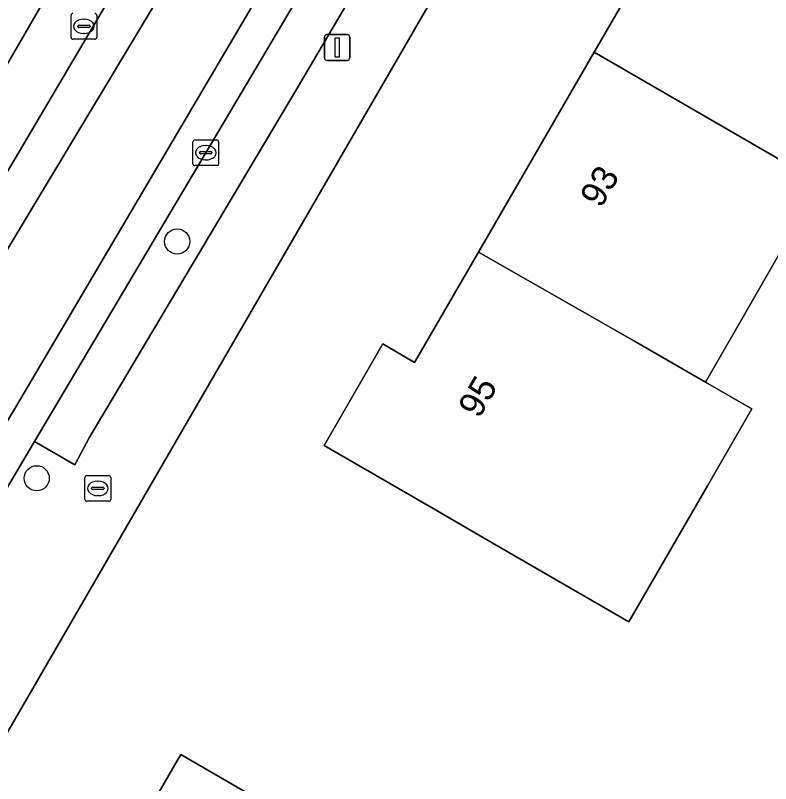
# Model space of a CAD drawing. Extents: x 160349 to 161355, y 381727 to 382854.
# Drawn here: x 160805.7 to 160835.05, y 382206.95 to 382236.81 of the extents above; entities that cross this region are included whole.
import ezdxf

# ---------------------------------------------------------------- set-up
doc = ezdxf.new("R2010")
doc.units = 0
for name, color, linetype in [('IMGEO_Boom', 7, 'Continuous'), ('IMGEO_Brandkraan', 7, 'Continuous'), ('IMGEO_Erf', 7, 'Continuous'), ('IMGEO_Kolk', 7, 'Continuous'), ('IMGEO_Lichtmast', 7, 'Continuous'), ('IMGEO_Pand', 7, 'Continuous'), ('IMGEO_Pand_nummerreeks', 7, 'Continuous'), ('IMGEO_Parkeervlak_open', 7, 'Continuous'), ('IMGEO_Rijbaan_lokaal_gesloten', 7, 'Continuous'), ('IMGEO_Voetpad_open', 7, 'Continuous')]:
    doc.layers.add(name, color=color, linetype=linetype)

msp = doc.modelspace()

# ---------------------------------------------------------------- linework, layer by layer
at = {"layer": 'IMGEO_Boom'}
for centre in [(160811.989, 382228.019), (160806.531, 382218.816)]:
    msp.add_circle(centre, 0.489, dxfattribs=at)
at = {"layer": 'IMGEO_Brandkraan'}
for p, q in [((160808.404, 382217.995), (160808.404, 382218.847)), ((160808.479, 382218.921), (160809.331, 382218.921)), ((160808.892, 382218.701), (160808.917, 382218.701)), ((160809.405, 382218.847), (160809.405, 382217.995)), ((160808.663, 382218.415), (160808.663, 382218.427)), ((160809.101, 382218.378), (160808.703, 382218.378)), ((160808.706, 382218.464), (160809.104, 382218.464)), ((160809.147, 382218.427), (160809.147, 382218.415)), ((160808.915, 382218.141), (160808.89, 382218.141)), ((160809.331, 382217.921), (160808.479, 382217.921))]:
    msp.add_line(p, q, dxfattribs=at)
for points in [[(160808.404, 382217.995), (160808.404, 382218.847)], [(160808.479, 382218.921), (160809.331, 382218.921)], [(160809.405, 382218.847), (160809.405, 382217.995)], [(160809.331, 382217.921), (160808.479, 382217.921)]]:
    msp.add_lwpolyline(points, dxfattribs=at)
for centre, radius, start, end in [((160808.481, 382218.845), 0.0765, 91.552, 178.448), ((160808.481, 382218.845), 0.0765, 91.552, 178.448), ((160809.329, 382218.845), 0.0765, 1.552, 88.448), ((160809.329, 382218.845), 0.0765, 1.552, 88.448), ((160808.703, 382218.424), 0.0403, 85.8775, 175.7526), ((160808.7, 382218.414), 0.0366, 178.938, 274.7102), ((160809.104, 382218.421), 0.043, 264.8664, 352.4533), ((160809.108, 382218.426), 0.0386, 1.7309, 96.639), ((160808.481, 382217.997), 0.0765, 181.552, 268.448), ((160808.481, 382217.997), 0.0765, 181.552, 268.448), ((160809.329, 382217.997), 0.0765, 271.552, 358.448), ((160809.329, 382217.997), 0.0765, 271.552, 358.448)]:
    msp.add_arc(centre, radius, start, end, dxfattribs=at)
for centre, major_axis, ratio, start_param, end_param in [((160808.891, 382218.421), (-0.387, 0.002), 0.722429, 4.712389, 7.853982), ((160808.916, 382218.421), (-0.39, 0.002), 0.717154, 1.570796, 4.712389)]:
    msp.add_ellipse(centre, major_axis=major_axis, ratio=ratio, start_param=start_param, end_param=end_param, dxfattribs=at)
at = {"layer": 'IMGEO_Erf'}
for points in [[(160933.344, 382182.327), (160924.218, 382191.389), (160906.426, 382206.128), (160902.418, 382205.455), (160886.177, 382214.66), (160875.171, 382221.124), (160873.887, 382226.28), (160832.686, 382250), (160830.042, 382251.522), (160829.161, 382250), (160786.376, 382176.128), (160847.679, 382140.543), (160850.05, 382144.635)], [(160835.791, 382228.221), (160833.682, 382224.566), (160832.522, 382222.555), (160834.328, 382221.509), (160832.595, 382218.516), (160829.536, 382213.233), (160824.232, 382216.304), (160822.024, 382217.583), (160817.697, 382220.088), (160819.982, 382224.036), (160821.218, 382223.321), (160823.697, 382227.602), (160828.195, 382235.372), (160830.96, 382240.147), (160829.689, 382240.883), (160831.863, 382244.638), (160841.256, 382239.2)], [(160808.629, 382202.058), (160812.129, 382208.085), (160817.811, 382204.787)]]:
    msp.add_lwpolyline(points, dxfattribs=at)
at = {"layer": 'IMGEO_Kolk'}
for p, q in [((160807.865, 382235.955), (160807.865, 382236.807)), ((160808.353, 382236.661), (160808.378, 382236.661)), ((160808.866, 382236.807), (160808.866, 382235.955)), ((160808.124, 382236.375), (160808.124, 382236.387)), ((160808.562, 382236.338), (160808.164, 382236.338)), ((160808.167, 382236.424), (160808.565, 382236.424)), ((160808.608, 382236.387), (160808.608, 382236.375)), ((160808.376, 382236.101), (160808.351, 382236.101)), ((160808.792, 382235.881), (160807.94, 382235.881)), ((160812.598, 382231.042), (160812.598, 382231.894)), ((160812.673, 382231.968), (160813.525, 382231.968)), ((160813.599, 382231.894), (160813.599, 382231.042)), ((160812.9, 382231.511), (160813.298, 382231.511)), ((160813.086, 382231.748), (160813.111, 382231.748)), ((160812.857, 382231.462), (160812.857, 382231.474)), ((160813.295, 382231.425), (160812.897, 382231.425)), ((160813.341, 382231.474), (160813.341, 382231.462)), ((160813.525, 382230.968), (160812.673, 382230.968)), ((160813.109, 382231.188), (160813.084, 382231.188))]:
    msp.add_line(p, q, dxfattribs=at)
for points in [[(160807.865, 382235.955), (160807.865, 382236.807)], [(160808.866, 382236.807), (160808.866, 382235.955)], [(160808.792, 382235.881), (160807.94, 382235.881)], [(160812.598, 382231.042), (160812.598, 382231.894)], [(160812.673, 382231.968), (160813.525, 382231.968)], [(160813.599, 382231.894), (160813.599, 382231.042)], [(160813.525, 382230.968), (160812.673, 382230.968)]]:
    msp.add_lwpolyline(points, dxfattribs=at)
for centre, radius, start, end in [((160807.942, 382236.805), 0.0765, 91.552, 178.448), ((160807.942, 382236.805), 0.0765, 91.552, 178.448), ((160808.79, 382236.805), 0.0765, 1.552, 88.448), ((160808.79, 382236.805), 0.0765, 1.552, 88.448), ((160808.164, 382236.384), 0.0403, 85.8775, 175.7526), ((160808.161, 382236.374), 0.0366, 178.938, 274.7102), ((160808.565, 382236.381), 0.043, 264.8664, 352.4533), ((160808.569, 382236.386), 0.0386, 1.7309, 96.639), ((160807.942, 382235.957), 0.0765, 181.552, 268.448), ((160807.942, 382235.957), 0.0765, 181.552, 268.448), ((160808.79, 382235.957), 0.0765, 271.552, 358.448), ((160808.79, 382235.957), 0.0765, 271.552, 358.448), ((160812.675, 382231.892), 0.0765, 91.552, 178.448), ((160812.675, 382231.892), 0.0765, 91.552, 178.448), ((160813.523, 382231.892), 0.0765, 1.552, 88.448), ((160813.523, 382231.892), 0.0765, 1.552, 88.448), ((160812.897, 382231.471), 0.0403, 85.8775, 175.7526), ((160813.302, 382231.473), 0.0386, 1.7309, 96.639), ((160812.894, 382231.461), 0.0366, 178.938, 274.7102), ((160813.298, 382231.468), 0.043, 264.8664, 352.4533), ((160812.675, 382231.044), 0.0765, 181.552, 268.448), ((160812.675, 382231.044), 0.0765, 181.552, 268.448), ((160813.523, 382231.044), 0.0765, 271.552, 358.448), ((160813.523, 382231.044), 0.0765, 271.552, 358.448)]:
    msp.add_arc(centre, radius, start, end, dxfattribs=at)
for centre, major_axis, ratio, start_param, end_param in [((160808.352, 382236.381), (-0.387, 0.002), 0.722429, 4.712389, 7.853982), ((160808.377, 382236.381), (-0.39, 0.002), 0.717154, 1.570796, 4.712389), ((160813.085, 382231.468), (-0.387, 0.002), 0.722429, 4.712389, 7.853982), ((160813.11, 382231.468), (-0.39, 0.002), 0.717154, 1.570796, 4.712389)]:
    msp.add_ellipse(centre, major_axis=major_axis, ratio=ratio, start_param=start_param, end_param=end_param, dxfattribs=at)
at = {"layer": 'IMGEO_Lichtmast'}
for p, q in [((160817.809, 382236.058), (160818.599, 382236.058)), ((160818.599, 382236.058), (160817.809, 382236.058)), ((160817.709, 382235.158), (160817.709, 382235.958)), ((160817.709, 382235.958), (160817.709, 382235.158)), ((160818.699, 382235.958), (160818.699, 382235.158)), ((160818.699, 382235.158), (160818.699, 382235.958)), ((160818.599, 382235.058), (160817.809, 382235.058)), ((160817.809, 382235.058), (160818.599, 382235.058))]:
    msp.add_line(p, q, dxfattribs=at)
msp.add_lwpolyline([(160818.129, 382235.933), (160818.279, 382235.933), (160818.279, 382235.183), (160818.129, 382235.183), (160818.129, 382235.933)], dxfattribs=at)
for centre, start, end in [((160817.809, 382235.958), 90, 180), ((160817.809, 382235.958), 90, 180), ((160818.599, 382235.958), 0, 90), ((160818.599, 382235.958), 360, 90), ((160817.809, 382235.158), 180, 270), ((160817.809, 382235.158), 180, 270), ((160818.599, 382235.158), 270, 0), ((160818.599, 382235.158), 270, 0)]:
    msp.add_arc(centre, 0.1, start, end, dxfattribs=at)
at = {"layer": 'IMGEO_Pand'}
for points in [[(160828.195, 382235.372), (160839.514, 382228.82), (160848.015, 382223.899), (160851.554, 382229.938), (160848.136, 382231.915), (160845.493, 382227.348), (160842.227, 382229.238), (160842.681, 382230.022), (160837.635, 382232.944), (160841.256, 382239.2), (160831.863, 382244.638), (160829.689, 382240.883), (160830.96, 382240.147)], [(160835.791, 382228.221), (160838.309, 382226.763), (160839.514, 382228.82), (160828.195, 382235.372), (160823.697, 382227.602), (160829.767, 382224.15), (160832.522, 382222.555), (160833.682, 382224.566)], [(160834.328, 382221.509), (160832.522, 382222.555), (160829.767, 382224.15), (160823.697, 382227.602), (160821.218, 382223.321), (160819.982, 382224.036), (160817.697, 382220.088), (160822.024, 382217.583), (160824.232, 382216.304), (160829.536, 382213.233), (160832.595, 382218.516)], [(160804.051, 382193.749), (160809.301, 382190.706), (160814.665, 382187.559), (160816.016, 382189.892), (160813.3, 382191.479), (160816.882, 382197.66), (160814.224, 382199.199), (160817.455, 382204.671), (160817.671, 382204.545), (160817.811, 382204.787), (160812.129, 382208.085), (160808.629, 382202.058), (160807.566, 382202.676), (160805.285, 382198.756), (160806.533, 382198.033)]]:
    msp.add_lwpolyline(points, close=True, dxfattribs=at)
at = {"layer": 'IMGEO_Parkeervlak_open'}
for points in [[(160781.786, 382191.466), (160786.323, 382199.028), (160798.28, 382218.963), (160805.521, 382230.961), (160817.325, 382250.962), (160826.186, 382266.882), (160838.167, 382290.047), (160842.376, 382298.812)], [(160839.013, 382296.685), (160829.617, 382277.989), (160823.877, 382267.074), (160820.834, 382261.421), (160816.429, 382253.709), (160815.075, 382251.417), (160814.238, 382250), (160812.776, 382247.525), (160807.918, 382239.299), (160796.693, 382219.912), (160784.85, 382200.156), (160781.859, 382195.236), (160781.646, 382194.422), (160781.963, 382193.031)], [(160824.088, 382250), (160824.345, 382250.697), (160823.843, 382250), (160820.447, 382243.859), (160806.44, 382220.243), (160808.01, 382219.333), (160808.563, 382220.384), (160816.635, 382233.947), (160824.181, 382246.765)]]:
    msp.add_lwpolyline(points, dxfattribs=at)
at = {"layer": 'IMGEO_Rijbaan_lokaal_gesloten'}
for points in [[(160870.039, 382363.675), (160863.441, 382345.553), (160862.813, 382344.017), (160858.578, 382333.835), (160856.293, 382328.731), (160854.763, 382325.314), (160854.74, 382325.262), (160850.03, 382314.742), (160844.333, 382302.883), (160842.376, 382298.812), (160838.167, 382290.047), (160826.186, 382266.882), (160817.325, 382250.962), (160805.521, 382230.961), (160798.28, 382218.963), (160786.323, 382199.028)], [(160798.503, 382206.859), (160798.962, 382207.633), (160800.434, 382210.12), (160801.83, 382212.468), (160804.931, 382217.699), (160806.44, 382220.243), (160820.447, 382243.859), (160823.843, 382250), (160824.345, 382250.697), (160824.515, 382250.932), (160833.193, 382266.844), (160846.051, 382292.081), (160846.152, 382292.278), (160846.237, 382292.445), (160848.99, 382298.282), (160849.068, 382298.447), (160856.008, 382313.16), (160856.147, 382313.455), (160858.959, 382319.416), (160859.359, 382320.315), (160867.708, 382339.101), (160867.955, 382339.717), (160869.629, 382343.884), (160875.162, 382358.523)], [(160792.985, 382200.423), (160805.748, 382221.628), (160816.567, 382239.989), (160824.699, 382254.022), (160830.666, 382264.645), (160835.649, 382274.12), (160839.879, 382282.612), (160846.567, 382296.087), (160853.059, 382309.759), (160859.092, 382322.809), (160864.338, 382334.874), (160869.059, 382345.759), (160870.928, 382350.579), (160873.42, 382357.694)], [(160873.42, 382357.694), (160870.928, 382350.579), (160869.059, 382345.759), (160864.338, 382334.874), (160859.092, 382322.809), (160853.059, 382309.759), (160846.567, 382296.087), (160839.879, 382282.612), (160835.649, 382274.12), (160830.666, 382264.645), (160824.699, 382254.022), (160816.567, 382239.989), (160805.748, 382221.628), (160792.985, 382200.423)], [(160784.239, 382192.537), (160812.989, 382240.37), (160826.989, 382265.037), (160837.239, 382284.953), (160845.281, 382301.287), (160850.947, 382313.328), (160862.656, 382339.12), (160868.864, 382355.162)], [(160868.864, 382355.162), (160862.656, 382339.12), (160850.947, 382313.328), (160845.281, 382301.287), (160837.239, 382284.953), (160826.989, 382265.037), (160812.989, 382240.37), (160784.239, 382192.537)]]:
    msp.add_lwpolyline(points, dxfattribs=at)
at = {"layer": 'IMGEO_Voetpad_open'}
for points in [[(160781.963, 382193.031), (160781.646, 382194.422), (160781.859, 382195.236), (160784.85, 382200.156), (160796.693, 382219.912), (160807.918, 382239.299), (160812.776, 382247.525), (160812.345, 382247.775), (160813.659, 382250), (160814.643, 382251.667), (160815.075, 382251.417), (160816.429, 382253.709), (160820.834, 382261.421), (160823.877, 382267.074), (160829.617, 382277.989), (160839.013, 382296.685)], [(160785.65, 382171.897), (160786.376, 382176.128), (160829.161, 382250)], [(160824.181, 382246.765), (160816.635, 382233.947), (160808.563, 382220.384), (160808.01, 382219.333), (160806.44, 382220.243), (160804.931, 382217.699), (160805.361, 382217.445), (160802.26, 382212.214), (160801.83, 382212.468), (160800.434, 382210.12), (160800.864, 382209.866), (160798.933, 382206.605), (160798.713, 382206.735), (160798.729, 382206.085), (160799.013, 382204.786)]]:
    msp.add_lwpolyline(points, dxfattribs=at)

# ---------------------------------------------------------------- texts
at = {"layer": 'IMGEO_Pand_nummerreeks'}
for s, p in [('93', (160828.458, 382229.279)), ('95', (160823.724, 382221.103))]:
    msp.add_text(s, height=1, rotation=59.9314, dxfattribs=at).set_placement(p)

doc.saveas('drawing.dxf')
